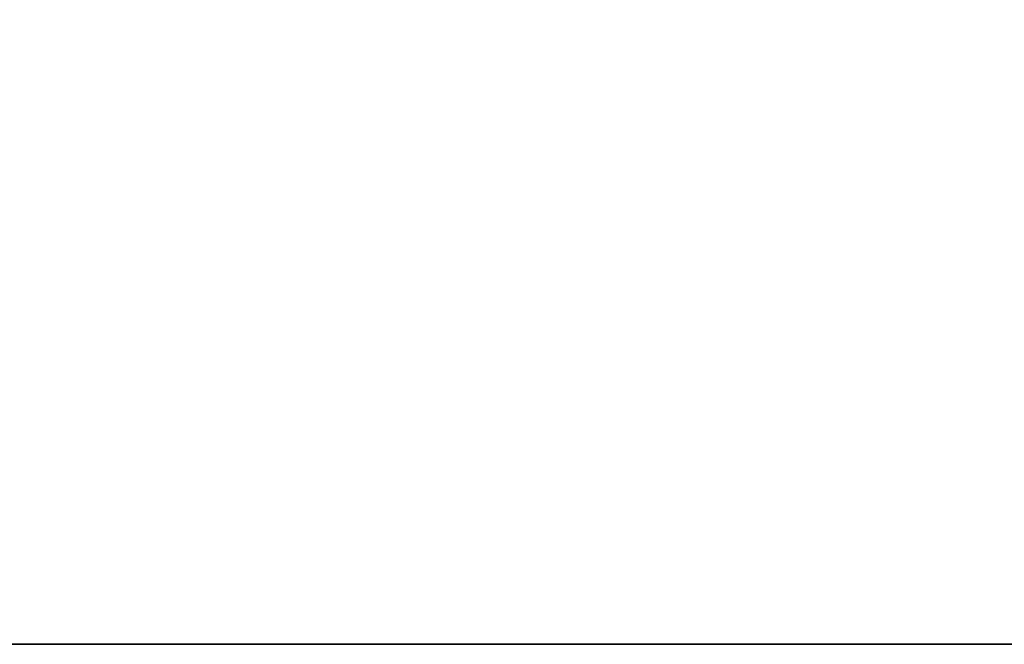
# Model space of a CAD drawing. Header units: inches. Extents: x 15 to 546804, y -66 to 267312.
# Tile 409 of 478: x 433572 to 433599, y 134656 to 134672. Entities that reach past the tile are written whole.
import ezdxf

# ---------------------------------------------------------------- set-up
doc = ezdxf.new("R2010")
doc.units = ezdxf.units.IN
doc.header["$MEASUREMENT"] = 0

msp = doc.modelspace()

# ---------------------------------------------------------------- linework, layer by layer
at = {"color": 7}
for p, q in [((434592.201, 134655.714, 3000), (433392.202, 134655.714, 3000)), ((433442.202, 134655.714, 2950), (434542.201, 134655.714, 2950))]:
    msp.add_line(p, q, dxfattribs=at)
for points, invisible_edges in [([(433392.202, 134655.714, 3000), (434592.201, 135105.714, 3000), (433392.201, 135105.714, 3000)], 1), ([(434592.201, 135105.714, 3000), (433392.202, 134655.714, 3000), (434592.201, 134655.714, 3000)], 1), ([(434542.201, 135105.714, 2950), (433442.202, 134655.714, 2950), (433442.201, 135105.714, 2950)], 1), ([(433442.202, 134655.714, 2950), (434542.201, 135105.714, 2950), (434542.201, 134655.714, 2950)], 1), ([(433442.202, 134655.714, 2950), (434592.201, 134655.714, 3000), (433392.202, 134655.714, 3000)], 13), ([(434542.201, 134655.714, 2950), (434592.201, 134655.714, 3000), (433442.202, 134655.714, 2950)], 3)]:
    msp.add_3dface(points, dxfattribs=dict(at, invisible_edges=invisible_edges))

doc.saveas('drawing.dxf')
